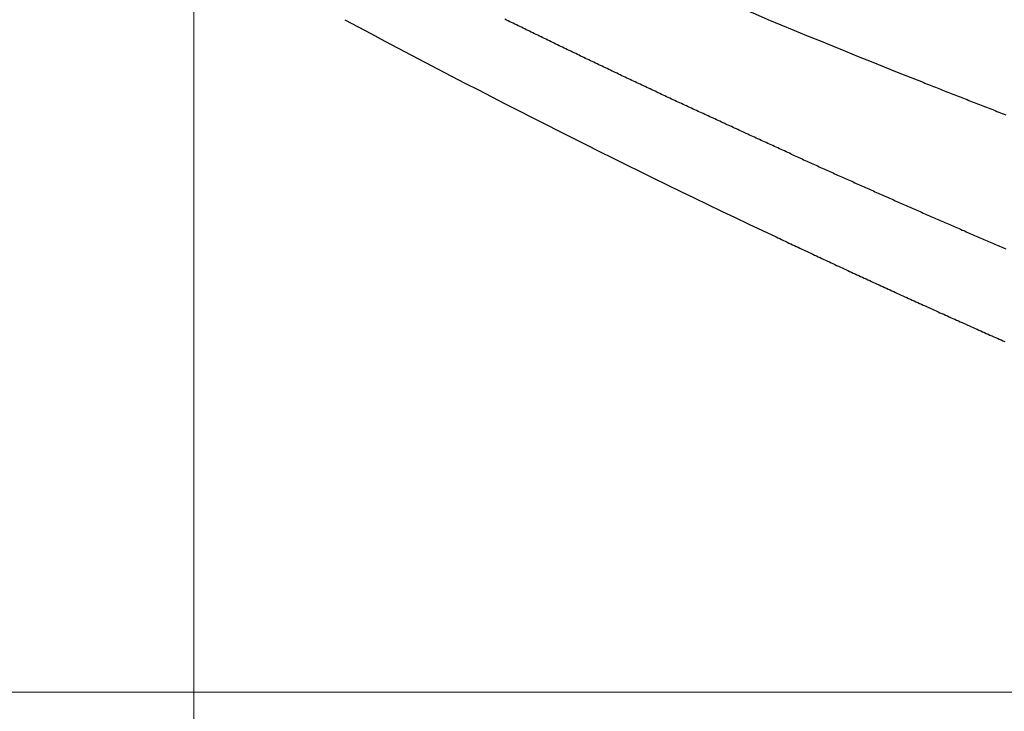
# Model space of a CAD drawing. Header units: millimetres. Extents: x -604189 to 881711, y -381903 to -7297.
# Tile 396 of 656: x -579789 to -579631, y -165139 to -165028. Entities that reach past the tile are written whole.
import ezdxf

# ---------------------------------------------------------------- set-up
doc = ezdxf.new("R2010")
doc.units = ezdxf.units.MM
doc.header["$LTSCALE"] = 100
doc.linetypes.add('0.5_0.5', pattern=[1, 0.5, -0.5])
doc.linetypes.add('ACAD_ISO04W100', pattern=[30.5, 24, -3, 0.5, -3])
doc.layers.get('Defpoints').update_dxf_attribs({"color": 30})
doc.layers.add('OPIS', color=7, linetype='Continuous')
doc.layers.add('strop osie', color=80, linetype='ACAD_ISO04W100', lineweight=5)
doc.styles.get("Standard").update_dxf_attribs({"font": 'romans.shx', "width": 0.5})
doc.dimstyles.new('1 50', dxfattribs={"dimtxt": 150, "dimasz": 80, "dimexe": 1, "dimexo": 1, "dimgap": 20, "dimtad": 1, "dimdec": 0, "dimlfac": 0.1, "dimtxsty": 'Standard', "dimblk": 'ARCHTICK', "dimcen": 200, "dimclrd": 2, "dimadec": 1, "dimazin": 0, "dimtfac": 1, "dimtdec": 0, "dimtmove": 0, "dimatfit": 3, "dimldrblk": 'ARCHTICK', "dimfxl": 120, "dimfxlon": 1, "dimtfill": 1, "dimarcsym": 0})

# ---------------------------------------------------------------- blocks, each defined once
blk = doc.blocks.new('_ArchTick')
at = {"layer": 'strop osie', "color": 0, "const_width": 0.15}
blk.add_lwpolyline([(-0.5, -0.5), (0.5, 0.5)], dxfattribs=at)
blk = doc.blocks.new('*D3294')
at = {"layer": 'Defpoints', "color": 0, "linetype": 'ByBlock', "lineweight": 5, "transparency": 16777216}
for p in [(-595783.13, -159420.3), (-593748.92, -159420.3), (-552118.94, -179940.3)]:
    blk.add_point(p, dxfattribs=at)
at = {"layer": 'OPIS', "color": 0, "linetype": 'Continuous', "lineweight": -2, "transparency": 16777216}
for p, q in [((-595723.13, -159420.3), (-595784.13, -159420.3)), ((-595723.13, -179940.3), (-595784.13, -179940.3))]:
    blk.add_line(p, q, dxfattribs=at)
at = {"layer": 'OPIS', "color": 2, "lineweight": -2, "transparency": 16777216}
blk.add_line((-595783.13, -179940.3), (-595783.13, -159420.3), dxfattribs=at)
at = {"layer": 'OPIS', "color": 2, "linetype": 'ByBlock', "lineweight": -2, "transparency": 16777216, "xscale": 80, "yscale": 80, "zscale": 80}
for p, rotation in [((-595783.13, -159420.3), 90), ((-595783.13, -179940.3), 270)]:
    blk.add_blockref('_ArchTick', p, dxfattribs=dict(at, rotation=rotation))
at = {"layer": 'OPIS', "color": 0, "linetype": 'ByBlock', "lineweight": 13, "transparency": 16777216, "insert": (-595878.13, -169680.3), "char_height": 150, "attachment_point": 5, "rotation": 90, "bg_fill": 3, "box_fill_scale": 1.1, "bg_fill_color": 256, "bg_fill_true_color": 13158600, "bg_fill_transparency": 0}
blk.add_mtext('2052', dxfattribs=at)

msp = doc.modelspace()

# ---------------------------------------------------------------- dimensions: what is measured, and where the dimension line sits
at = {"layer": 'OPIS', "color": 0, "linetype": 'ByBlock', "lineweight": 13}
dim = msp.add_linear_dim(base=(-595783.13, -159420.3), p1=(-552118.94, -179940.3), p2=(-593748.92, -159420.3), angle=90, dimstyle='1 50', override={"dimtmove": 1, "dimfxl": 60, "dimarcsym": 1}, dxfattribs=at)
dim.commit()
dim.dimension.update_dxf_attribs({"geometry": '*D3294', "text_midpoint": (-595878.13, -169680.3)})

# ---------------------------------------------------------------- next in the draw order: hatches: boundary and pattern name
at = {"layer": 'OPIS', "linetype": '0.5_0.5', "lineweight": 13}
h = msp.add_hatch(dxfattribs=at)
h.set_pattern_fill('ANSI37', color=0, scale=130)
h.set_pattern_definition([(45, (-597218.54, 256668.8), (-291.85832, 291.85832), []), (135, (-597218.54, 256668.8), (-291.85832, -291.85832), [])])
edge = h.paths.add_edge_path(flags=16)
edge.add_line((-570958.92, -168985.28), (-571058.92, -168985.28))
edge.add_line((-571058.92, -168985.28), (-572598.92, -168985.28))
edge.add_line((-572598.92, -168985.28), (-572598.92, -170470.3))
edge.add_line((-572598.92, -170470.3), (-570825.76, -170470.3))
edge.add_arc((-570508.92, -170339.1), 342.94, 180, 202.4936, ccw=False)
edge.add_arc((-570508.92, -170339.1), 342.94, 90, 180, ccw=False)
edge.add_line((-570508.92, -169996.16), (-570508.92, -169764.7))
edge.add_arc((-570058.92, -168985.28), 900, 180, 240, ccw=False)
edge = h.paths.add_edge_path(flags=17)
edge.add_line((-569358.92, -170085.28), (-569358.92, -168985.28))
edge.add_line((-569358.92, -168985.28), (-569358.92, -168985.28))
edge.add_line((-569358.92, -168985.28), (-569958.92, -168985.28))
edge.add_line((-569958.92, -168985.28), (-570058.92, -168985.28))
edge.add_line((-570058.92, -168985.28), (-570058.92, -168925.28))
edge.add_line((-570058.92, -168925.28), (-569958.92, -168925.28))
edge.add_line((-569958.92, -168925.28), (-569958.92, -168865.28))
edge.add_line((-569958.92, -168865.28), (-569358.92, -168865.28))
edge.add_line((-569358.92, -168865.28), (-569358.92, -166865.28))
edge.add_line((-569358.92, -166865.28), (-574098.92, -166865.29))
edge.add_line((-574098.92, -166865.29), (-574098.91, -171970.3))
edge.add_line((-574098.91, -171970.3), (-572608.91, -171970.3))
edge.add_line((-572608.91, -171970.3), (-571504.91, -170590.3))
edge.add_line((-571504.91, -170590.3), (-572718.92, -170590.3))
edge.add_line((-572718.92, -170590.3), (-572718.92, -168865.28))
edge.add_line((-572718.92, -168865.28), (-571058.92, -168865.28))
edge.add_line((-571058.92, -168865.28), (-571058.92, -168925.28))
edge.add_line((-571058.92, -168925.28), (-570958.92, -168925.28))
edge.add_line((-570958.92, -168925.28), (-570958.92, -168985.28))
edge.add_arc((-570058.92, -168985.28), 900, 180, 240)
edge.add_line((-570508.92, -169764.7), (-570508.92, -169996.16))
edge.add_arc((-570508.92, -170339.1), 342.94, 0, 90, ccw=False)
edge.add_arc((-570508.92, -170339.1), 342.94, 208.9799, 360, ccw=False)
edge.add_line((-570808.91, -170505.25), (-570808.91, -171171.09))
edge.add_arc((-570808.91, -171220.3), 49.21, 0, 90, ccw=False)
edge.add_arc((-570808.91, -171220.3), 49.21, 270, 360, ccw=False)
edge.add_line((-570808.91, -171269.51), (-570808.91, -171970.3))
edge.add_line((-570808.91, -171970.3), (-569358.91, -171970.3))
edge.add_line((-569358.91, -171970.3), (-569358.92, -170085.28))
h.paths.add_polyline_path([(-561118.92, -159870.3), (-590334.66, -159870.3), (-590334.66, -161470.3), (-562318.92, -161470.3), (-562318.92, -172095.29), (-561118.92, -172095.29), (-561118.92, -168350.3), (-552073.92, -168350.3), (-552073.92, -167150.3), (-561118.92, -167150.3)])
h.paths.add_polyline_path([(-572856.93, -169813.68), (-569451.07, -169813.68), (-569451.07, -169408.68), (-572856.93, -169408.68)], flags=16)
at = {"layer": 'OPIS', "linetype": 'ByBlock', "lineweight": 15}
h = msp.add_hatch(dxfattribs=at)
h.set_pattern_fill('ANSI37', color=0, scale=80, angle=45)
h.set_pattern_definition([(90, (-298582.96, 32475.8), (-254, 0), []), (180, (-298582.96, 32475.8), (-3e-14, -254), [])])
edge = h.paths.add_edge_path()
edge.add_arc((-579589.09, -167378.93), 50, 0, 90)
edge.add_line((-579589.09, -167328.93), (-579794.09, -167328.93))
edge.add_arc((-579794.09, -167378.93), 50, 89.9996, 180)
edge.add_line((-579844.09, -167378.93), (-579844.09, -167822.93))
edge.add_arc((-579794.09, -167822.93), 50, 180, 270)
edge.add_line((-579794.09, -167872.93), (-579589.09, -167872.93))
edge.add_arc((-579589.09, -167822.93), 50, 270.0014, 360)
edge.add_line((-579539.09, -167822.93), (-579539.09, -167378.93))
edge = h.paths.add_edge_path()
edge.add_arc((-579589.09, -167378.93), 50, 0, 90)
edge.add_line((-579589.09, -167328.93), (-579794.09, -167328.93))
edge.add_arc((-579794.09, -167378.93), 50, 89.9996, 180)
edge.add_line((-579844.09, -167378.93), (-579844.09, -167822.93))
edge.add_arc((-579794.09, -167822.93), 50, 180, 270)
edge.add_line((-579794.09, -167872.93), (-579589.09, -167872.93))
edge.add_arc((-579589.09, -167822.93), 50, 270.0014, 360)
edge.add_line((-579539.09, -167822.93), (-579539.09, -167378.93))
edge = h.paths.add_edge_path()
edge.add_line((-579899.09, -167300.93), (-579424.09, -167300.93))
edge.add_line((-579424.09, -167300.93), (-579424.09, -167900.93))
edge.add_line((-579424.09, -167900.93), (-579898.79, -167900.93))
edge.add_arc((-579899.09, -167892.94), 8, 180, 272.1285, ccw=False)
edge.add_line((-579907.09, -167892.94), (-579907.09, -167308.93))
edge.add_arc((-579899.09, -167308.93), 8, 90.0036, 180, ccw=False)
h.paths.add_polyline_path([(-581519.93, -164217.83), (-581520, -164223.09), (-581520.08, -164228.35), (-581520.16, -164233.62), (-581520.24, -164238.88), (-581520.32, -164244.14), (-581520.4, -164249.41), (-581520.49, -164254.67), (-581520.58, -164259.93), (-581520.67, -164265.19), (-581520.77, -164270.46), (-581520.86, -164275.72), (-581520.96, -164280.98), (-581521.06, -164286.24), (-581521.17, -164291.51), (-581521.28, -164296.77), (-581521.39, -164302.03), (-581521.5, -164307.29), (-581521.61, -164312.56), (-581521.73, -164317.82), (-581521.85, -164323.08), (-581521.97, -164328.34), (-581522.1, -164333.6), (-581522.22, -164338.87), (-581522.35, -164344.13), (-581522.49, -164349.39), (-581522.62, -164354.65), (-581522.76, -164359.91), (-581522.9, -164365.17), (-581523.04, -164370.44), (-581523.19, -164375.7), (-581523.34, -164380.96), (-581523.49, -164386.22), (-581523.64, -164391.48), (-581523.8, -164396.74), (-581523.95, -164402), (-581874.49, -164402), (-581874.66, -164396.2), (-581874.83, -164390.39), (-581875, -164384.59), (-581875.17, -164378.78), (-581875.33, -164372.98), (-581875.49, -164367.17), (-581875.64, -164361.36), (-581875.8, -164355.56), (-581875.95, -164349.75), (-581876.09, -164343.95), (-581876.23, -164338.14), (-581876.37, -164332.33), (-581876.51, -164326.53), (-581876.65, -164320.72), (-581876.78, -164314.91), (-581876.9, -164309.11), (-581877.03, -164303.3), (-581877.15, -164297.49), (-581877.27, -164291.69), (-581877.38, -164285.88), (-581877.5, -164280.07), (-581877.61, -164274.27), (-581877.71, -164268.46), (-581877.82, -164262.65), (-581877.92, -164256.85), (-581878.01, -164251.04), (-581878.11, -164245.23), (-581878.2, -164239.42), (-581878.29, -164233.62), (-581878.37, -164227.81), (-581878.45, -164222), (-581878.53, -164216.2), (-581878.61, -164210.39), (-581878.68, -164204.58), (-581878.75, -164198.77), (-581878.82, -164192.97), (-581878.88, -164187.16), (-581878.94, -164181.35), (-581879, -164175.54), (-581879.05, -164169.74), (-581879.1, -164163.93), (-581879.15, -164158.12), (-581879.19, -164152.31), (-581879.23, -164146.5), (-581879.27, -164140.7), (-581879.3, -164134.89), (-581879.33, -164129.08), (-581879.36, -164123.27), (-581879.39, -164117.46), (-581879.41, -164111.66), (-581879.44, -164105.85), (-581879.46, -164100.04), (-581879.47, -164094.23), (-581879.48, -164088.43), (-581879.47, -164082.62), (-581879.45, -164076.81), (-581879.41, -164071), (-581879.35, -164065.19), (-581879.27, -164059.39), (-581879.17, -164053.58), (-581879.05, -164047.77), (-581878.92, -164041.97), (-581878.76, -164036.16), (-581878.58, -164030.36), (-581878.38, -164024.55), (-581878.16, -164018.75), (-581877.91, -164012.94), (-581877.64, -164007.14), (-581877.34, -164001.34), (-581877.01, -163995.54), (-581876.64, -163989.75), (-581876.24, -163983.95), (-581875.8, -163978.16), (-581875.3, -163972.38), (-581874.75, -163966.59), (-581874.13, -163960.82), (-581873.42, -163955.06), (-581872.6, -163949.31), (-581871.67, -163943.57), (-581870.6, -163937.87), (-581869.36, -163932.19), (-581867.94, -163926.56), (-581866.3, -163920.99), (-581864.42, -163915.5), (-581862.25, -163910.11), (-581859.74, -163904.87), (-581856.87, -163899.82), (-581853.58, -163895.04), (-581849.85, -163890.59), (-581845.67, -163886.56), (-581841.11, -163882.98), (-581836.22, -163879.83), (-581831.1, -163877.11), (-581825.78, -163874.76), (-581820.34, -163872.76), (-581814.78, -163871.06), (-581809.15, -163869.64), (-581803.47, -163868.44), (-581797.75, -163867.44), (-581792, -163866.6), (-581786.23, -163865.9), (-581780.46, -163865.3), (-581774.67, -163864.78), (-581768.88, -163864.33), (-581763.09, -163863.96), (-581757.29, -163863.65), (-581751.49, -163863.39), (-581745.68, -163863.19), (-581739.87, -163863.03), (-581734.07, -163862.91), (-581728.26, -163862.82), (-581722.45, -163862.76), (-581716.65, -163862.73), (-581710.84, -163862.71), (-581705.03, -163862.7), (-581699.22, -163862.7), (-581693.96, -163862.7), (-581688.69, -163862.7), (-581683.43, -163862.72), (-581678.17, -163862.74), (-581672.9, -163862.79), (-581667.64, -163862.85), (-581662.38, -163862.94), (-581657.12, -163863.06), (-581651.86, -163863.22), (-581646.6, -163863.41), (-581641.34, -163863.64), (-581636.08, -163863.92), (-581630.83, -163864.25), (-581625.58, -163864.63), (-581620.33, -163865.08), (-581615.1, -163865.59), (-581609.86, -163866.17), (-581604.64, -163866.85), (-581599.44, -163867.64), (-581594.26, -163868.58), (-581589.12, -163869.68), (-581584.01, -163870.97), (-581578.97, -163872.47), (-581574.01, -163874.23), (-581569.15, -163876.26), (-581564.44, -163878.59), (-581559.9, -163881.25), (-581555.58, -163884.27), (-581551.55, -163887.65), (-581547.86, -163891.39), (-581544.53, -163895.47), (-581541.57, -163899.82), (-581538.95, -163904.39), (-581536.64, -163909.11), (-581534.61, -163913.97), (-581532.82, -163918.92), (-581531.24, -163923.94), (-581529.85, -163929.02), (-581528.64, -163934.14), (-581527.56, -163939.29), (-581526.62, -163944.47), (-581525.78, -163949.66), (-581525.05, -163954.88), (-581524.4, -163960.1), (-581523.82, -163965.33), (-581523.3, -163970.57), (-581522.84, -163975.81), (-581522.42, -163981.06), (-581522.04, -163986.31), (-581521.69, -163991.56), (-581521.36, -163996.81), (-581521.07, -164002.07), (-581520.8, -164007.32), (-581520.55, -164012.58), (-581520.32, -164017.84), (-581520.12, -164023.1), (-581519.93, -164028.36), (-581519.76, -164033.62), (-581519.61, -164038.88), (-581519.47, -164044.14), (-581519.35, -164049.41), (-581519.25, -164054.67), (-581519.17, -164059.93), (-581519.1, -164065.19), (-581519.04, -164070.46), (-581519, -164075.72), (-581518.98, -164080.98), (-581518.96, -164086.25), (-581518.96, -164091.51), (-581518.97, -164096.77), (-581518.99, -164102.04), (-581519.01, -164107.3), (-581519.03, -164112.56), (-581519.06, -164117.83), (-581519.08, -164123.09), (-581519.11, -164128.35), (-581519.13, -164133.62), (-581519.16, -164138.88), (-581519.2, -164144.14), (-581519.23, -164149.41), (-581519.27, -164154.67), (-581519.31, -164159.93), (-581519.35, -164165.2), (-581519.4, -164170.46), (-581519.45, -164175.72), (-581519.5, -164180.99), (-581519.55, -164186.25), (-581519.61, -164191.51), (-581519.67, -164196.78), (-581519.73, -164202.04), (-581519.79, -164207.3), (-581519.86, -164212.57)])
h.paths.add_polyline_path([(-582118.92, -164407.05), (-579418.92, -164407.05), (-579418.92, -162910.78), (-582118.92, -162910.78)])
h.paths.add_polyline_path([(-581950.72, -164839.22), (-581944.91, -164839.13), (-581939.1, -164839.03), (-581933.3, -164838.94), (-581927.49, -164838.85), (-581921.68, -164838.77), (-581915.87, -164838.69), (-581910.07, -164838.61), (-581904.26, -164838.53), (-581898.45, -164838.46), (-581892.64, -164838.39), (-581886.84, -164838.32), (-581881.03, -164838.26), (-581875.22, -164838.2), (-581869.41, -164838.14), (-581863.61, -164838.09), (-581857.8, -164838.04), (-581851.99, -164837.99), (-581846.18, -164837.95), (-581840.37, -164837.91), (-581834.57, -164837.87), (-581828.76, -164837.84), (-581822.95, -164837.81), (-581817.14, -164837.78), (-581811.34, -164837.75), (-581805.53, -164837.73), (-581799.72, -164837.7), (-581793.91, -164837.68), (-581788.1, -164837.67), (-581782.3, -164837.66), (-581776.49, -164837.67), (-581770.68, -164837.69), (-581764.87, -164837.73), (-581759.06, -164837.79), (-581753.26, -164837.87), (-581747.45, -164837.97), (-581741.64, -164838.09), (-581735.84, -164838.22), (-581730.03, -164838.38), (-581724.23, -164838.56), (-581718.42, -164838.76), (-581712.62, -164838.98), (-581706.81, -164839.23), (-581701.01, -164839.5), (-581695.21, -164839.8), (-581689.41, -164840.13), (-581683.62, -164840.5), (-581677.82, -164840.9), (-581672.03, -164841.35), (-581666.25, -164841.84), (-581660.46, -164842.39), (-581654.69, -164843.01), (-581648.93, -164843.72), (-581643.18, -164844.54), (-581637.44, -164845.47), (-581631.74, -164846.54), (-581626.06, -164847.78), (-581620.43, -164849.2), (-581614.86, -164850.84), (-581609.37, -164852.72), (-581603.98, -164854.9), (-581598.74, -164857.4), (-581593.69, -164860.27), (-581588.91, -164863.56), (-581584.46, -164867.29), (-581580.43, -164871.47), (-581576.85, -164876.04), (-581573.7, -164880.92), (-581570.98, -164886.04), (-581568.63, -164891.36), (-581566.63, -164896.8), (-581564.93, -164902.36), (-581563.51, -164907.99), (-581562.31, -164913.67), (-581561.31, -164919.39), (-581560.47, -164925.14), (-581559.77, -164930.91), (-581559.17, -164936.68), (-581558.65, -164942.47), (-581558.2, -164948.26), (-581557.83, -164954.05), (-581557.52, -164959.85), (-581557.26, -164965.66), (-581557.06, -164971.46), (-581556.9, -164977.27), (-581556.78, -164983.07), (-581556.69, -164988.88), (-581556.63, -164994.69), (-581556.6, -165000.5), (-581556.58, -165006.3), (-581556.57, -165012.11), (-581556.57, -165017.92), (-581556.57, -165023.18), (-581556.57, -165028.45), (-581556.59, -165033.71), (-581556.61, -165038.97), (-581556.66, -165044.24), (-581556.72, -165049.5), (-581556.81, -165054.76), (-581556.93, -165060.02), (-581557.09, -165065.29), (-581557.28, -165070.55), (-581557.51, -165075.8), (-581557.79, -165081.06), (-581558.12, -165086.31), (-581558.5, -165091.56), (-581558.95, -165096.81), (-581559.46, -165102.05), (-581560.04, -165107.28), (-581560.72, -165112.5), (-581561.51, -165117.7), (-581562.45, -165122.88), (-581563.55, -165128.03), (-581564.84, -165133.13), (-581566.34, -165138.17), (-581568.1, -165143.13), (-581570.13, -165147.99), (-581572.46, -165152.71), (-581575.12, -165157.24), (-581578.14, -165161.56), (-581581.52, -165165.59), (-581585.26, -165169.28), (-581589.34, -165172.61), (-581593.69, -165175.57), (-581598.26, -165178.19), (-581602.98, -165180.5), (-581607.84, -165182.53), (-581612.79, -165184.32), (-581617.81, -165185.9), (-581622.89, -165187.29), (-581628.01, -165188.51), (-581633.16, -165189.58), (-581638.34, -165190.52), (-581643.53, -165191.36), (-581648.75, -165192.09), (-581653.97, -165192.74), (-581659.2, -165193.32), (-581664.44, -165193.84), (-581669.68, -165194.3), (-581674.93, -165194.72), (-581680.18, -165195.1), (-581685.43, -165195.46), (-581690.68, -165195.78), (-581695.94, -165196.07), (-581701.19, -165196.34), (-581706.45, -165196.59), (-581711.71, -165196.82), (-581716.97, -165197.03), (-581722.23, -165197.21), (-581727.49, -165197.38), (-581732.75, -165197.53), (-581738.01, -165197.67), (-581743.28, -165197.79), (-581748.54, -165197.89), (-581753.8, -165197.97), (-581759.06, -165198.05), (-581764.33, -165198.1), (-581769.59, -165198.14), (-581774.85, -165198.17), (-581780.12, -165198.18), (-581785.38, -165198.18), (-581790.64, -165198.17), (-581795.91, -165198.15), (-581801.17, -165198.13), (-581806.43, -165198.11), (-581811.7, -165198.08), (-581816.96, -165198.06), (-581822.22, -165198.03), (-581827.49, -165198.01), (-581832.75, -165197.98), (-581838.01, -165197.94), (-581843.28, -165197.91), (-581848.54, -165197.87), (-581853.8, -165197.83), (-581859.07, -165197.79), (-581864.33, -165197.74), (-581869.59, -165197.69), (-581874.86, -165197.64), (-581880.12, -165197.59), (-581885.38, -165197.53), (-581890.65, -165197.47), (-581895.91, -165197.41), (-581901.17, -165197.35), (-581906.44, -165197.28), (-581911.7, -165197.21), (-581916.96, -165197.14), (-581922.23, -165197.06), (-581927.49, -165196.99), (-581932.75, -165196.91), (-581938.01, -165196.82), (-581943.28, -165196.74), (-581948.54, -165196.65), (-581953.8, -165196.56), (-581959.06, -165196.47), (-581964.33, -165196.38), (-581969.59, -165196.28), (-581974.85, -165196.18), (-581980.11, -165196.08), (-581985.38, -165195.97), (-581990.64, -165195.86), (-581995.9, -165195.76), (-582001.16, -165195.64), (-582006.43, -165195.53), (-582011.69, -165195.41), (-582016.95, -165195.29), (-582022.21, -165195.17), (-582027.47, -165195.04), (-582032.74, -165194.92), (-582038, -165194.79), (-582043.26, -165194.65), (-582048.52, -165194.52), (-582053.78, -165194.38), (-582059.04, -165194.24), (-582064.31, -165194.1), (-582069.57, -165193.95), (-582074.83, -165193.8), (-582080.09, -165193.65), (-582085.35, -165193.5), (-582090.61, -165193.35), (-582095.87, -165193.19), (-582095.87, -164842.65), (-582090.07, -164842.48), (-582084.26, -164842.31), (-582078.46, -164842.14), (-582072.65, -164841.97), (-582066.85, -164841.81), (-582061.04, -164841.65), (-582055.23, -164841.5), (-582049.43, -164841.35), (-582043.62, -164841.2), (-582037.82, -164841.05), (-582032.01, -164840.91), (-582026.2, -164840.77), (-582020.4, -164840.63), (-582014.59, -164840.5), (-582008.78, -164840.36), (-582002.98, -164840.24), (-581997.17, -164840.11), (-581991.37, -164839.99), (-581985.56, -164839.87), (-581979.75, -164839.76), (-581973.94, -164839.64), (-581968.14, -164839.53), (-581962.33, -164839.43), (-581956.52, -164839.32)])
edge = h.paths.add_edge_path()
edge.add_arc((-581748.92, -162268.54), 50, 0, 90.0004)
edge.add_line((-581748.92, -162218.54), (-581953.92, -162218.54))
edge.add_arc((-581953.92, -162268.54), 50, 90.0009, 180)
edge.add_line((-582003.92, -162268.54), (-582003.92, -162712.54))
edge.add_arc((-581953.92, -162712.54), 50, 180, 270.0022)
edge.add_line((-581953.92, -162762.54), (-581748.92, -162762.54))
edge.add_arc((-581748.92, -162712.54), 50, 270.0009, 360)
edge.add_line((-581698.92, -162712.54), (-581698.92, -162268.54))
edge = h.paths.add_edge_path()
edge.add_arc((-581748.92, -161668.54), 50, 0, 90.0004)
edge.add_line((-581748.92, -161618.54), (-581953.92, -161618.54))
edge.add_arc((-581953.92, -161668.54), 50, 90.0009, 180)
edge.add_line((-582003.92, -161668.54), (-582003.92, -162112.54))
edge.add_arc((-581953.92, -162112.54), 50, 180, 270.0022)
edge.add_line((-581953.92, -162162.54), (-581748.92, -162162.54))
edge.add_arc((-581748.92, -162112.54), 50, 270.0009, 360)
edge.add_line((-581698.92, -162112.54), (-581698.92, -161668.54))
h.paths.add_polyline_path([(-582118.92, -162790.54), (-579418.92, -162790.54), (-579418.92, -161590.54), (-582118.92, -161590.54)])
edge = h.paths.add_edge_path()
edge.add_arc((-579794.09, -168270), 50, 89.9996, 180)
edge.add_line((-579844.09, -168270), (-579844.09, -168714))
edge.add_arc((-579794.09, -168714), 50, 180, 270)
edge.add_line((-579794.09, -168764), (-579589.09, -168764))
edge.add_arc((-579589.09, -168714), 50, 270.0014, 360)
edge.add_line((-579539.09, -168714), (-579539.09, -168270))
edge.add_arc((-579589.09, -168270), 50, 0, 90)
edge.add_line((-579589.09, -168220), (-579794.09, -168220))
edge = h.paths.add_edge_path()
edge.add_arc((-579589.09, -169161.08), 50, 0, 90)
edge.add_line((-579589.09, -169111.08), (-579794.09, -169111.08))
edge.add_arc((-579794.09, -169161.08), 50, 89.9996, 180)
edge.add_line((-579844.09, -169161.08), (-579844.09, -169605.08))
edge.add_arc((-579794.09, -169605.08), 50, 180, 270)
edge.add_line((-579794.09, -169655.08), (-579589.09, -169655.08))
edge.add_arc((-579589.09, -169605.08), 50, 270.0014, 360)
edge.add_line((-579539.09, -169605.08), (-579539.09, -169161.08))
edge = h.paths.add_edge_path()
edge.add_arc((-579794.09, -170052.15), 50, 89.9996, 180)
edge.add_line((-579844.09, -170052.15), (-579844.09, -170496.15))
edge.add_arc((-579794.09, -170496.15), 50, 180, 270)
edge.add_line((-579794.09, -170546.15), (-579589.09, -170546.15))
edge.add_arc((-579589.09, -170496.15), 50, 270.0014, 360)
edge.add_line((-579539.09, -170496.15), (-579539.09, -170052.15))
edge.add_arc((-579589.09, -170052.15), 50, 0, 90)
edge.add_line((-579589.09, -170002.15), (-579794.09, -170002.15))
edge = h.paths.add_edge_path()
edge.add_arc((-579794.09, -170943.22), 50, 89.9996, 180)
edge.add_line((-579844.09, -170943.22), (-579844.09, -171387.22))
edge.add_arc((-579794.09, -171387.22), 50, 180, 270)
edge.add_line((-579794.09, -171437.22), (-579589.09, -171437.22))
edge.add_arc((-579589.09, -171387.22), 50, 270.0014, 360)
edge.add_line((-579539.09, -171387.22), (-579539.09, -170943.22))
edge.add_arc((-579589.09, -170943.22), 50, 0, 90)
edge.add_line((-579589.09, -170893.22), (-579794.09, -170893.22))
h.paths.add_polyline_path([(-579418.92, -164527.29), (-582118.92, -164527.29), (-582118.92, -171970.3), (-579418.92, -171970.3)])

# ---------------------------------------------------------------- next in the draw order: linework, layer by layer
at = {"color": 0, "linetype": 'ByBlock'}
for points in [[(-579709.99, -165010.68, 0.01172), (-579644.25, -165038.51)], [(-579736.66, -165028.49, 0.013056), (-579667.76, -165063.24)]]:
    msp.add_lwpolyline(points, format="xyb", dxfattribs=at)
at = {"color": 0}
for points in [[(-579665.33, -165049.98, 0), (-579665.6, -165049.85, 0), (-579665.86, -165049.73, 0), (-579666.13, -165049.61, 0), (-579666.4, -165049.49, 0), (-579666.66, -165049.37, 0), (-579666.93, -165049.25, 0), (-579667.19, -165049.13, 0), (-579667.46, -165049, 0), (-579667.73, -165048.88, 0), (-579667.99, -165048.76, 0), (-579668.26, -165048.64, 0), (-579668.52, -165048.52, 0), (-579668.79, -165048.4, 0), (-579669.05, -165048.28, 0), (-579669.32, -165048.15, 0), (-579669.59, -165048.03, 0), (-579669.85, -165047.91, 0), (-579670.12, -165047.79, 0), (-579670.38, -165047.67, 0), (-579670.65, -165047.55, 0), (-579670.91, -165047.42, 0), (-579671.18, -165047.3, 0), (-579671.45, -165047.18, 0), (-579671.71, -165047.06, 0), (-579671.98, -165046.94, 0), (-579672.24, -165046.82, 0), (-579672.51, -165046.69, 0), (-579672.77, -165046.57, 0), (-579673.04, -165046.45, 0), (-579673.31, -165046.33, 0), (-579673.57, -165046.21, 0), (-579673.84, -165046.08, 0), (-579674.1, -165045.96, 0), (-579674.37, -165045.84, 0), (-579674.63, -165045.72, 0), (-579674.9, -165045.6, 0), (-579675.16, -165045.47, 0), (-579675.43, -165045.35, 0), (-579675.7, -165045.23, 0), (-579675.96, -165045.11, 0), (-579676.23, -165044.98, 0), (-579676.49, -165044.86, 0), (-579676.76, -165044.74, 0), (-579677.02, -165044.62, 0), (-579677.29, -165044.5, 0), (-579677.55, -165044.37, 0), (-579677.82, -165044.25, 0), (-579678.08, -165044.13, 0), (-579678.35, -165044.01, 0), (-579678.61, -165043.88, 0), (-579678.88, -165043.76, 0), (-579679.15, -165043.64, 0), (-579679.41, -165043.51, 0), (-579679.68, -165043.39, 0), (-579679.94, -165043.27, 0), (-579680.21, -165043.15, 0), (-579680.47, -165043.02, 0), (-579680.74, -165042.9, 0), (-579681, -165042.78, 0), (-579681.27, -165042.65, 0), (-579681.53, -165042.53, 0), (-579681.8, -165042.41, 0), (-579682.06, -165042.29, 0), (-579682.33, -165042.16, 0), (-579682.59, -165042.04, 0), (-579682.86, -165041.92, 0), (-579683.12, -165041.79, 0), (-579683.39, -165041.67, 0), (-579683.65, -165041.55, 0), (-579683.92, -165041.42, 0), (-579684.18, -165041.3, 0), (-579684.45, -165041.18, 0), (-579684.71, -165041.05, 0), (-579684.98, -165040.93, 0), (-579685.24, -165040.81, 0), (-579685.51, -165040.68, 0), (-579685.77, -165040.56, 0), (-579686.04, -165040.43, 0), (-579686.3, -165040.31, 0), (-579686.57, -165040.19, 0), (-579686.83, -165040.06, 0), (-579687.09, -165039.94, 0), (-579687.36, -165039.81, 0), (-579687.62, -165039.69, 0), (-579687.89, -165039.57, 0), (-579688.15, -165039.44, 0), (-579688.42, -165039.32, 0), (-579688.68, -165039.19, 0), (-579688.95, -165039.07, 0), (-579689.21, -165038.94, 0), (-579689.48, -165038.82, 0), (-579689.74, -165038.7, 0), (-579690, -165038.57, 0), (-579690.27, -165038.45, 0), (-579690.53, -165038.32, 0), (-579690.8, -165038.2, 0), (-579691.06, -165038.07, 0), (-579691.33, -165037.95, 0), (-579691.59, -165037.82, 0), (-579691.85, -165037.7, 0), (-579692.12, -165037.57, 0), (-579692.38, -165037.45, 0), (-579692.65, -165037.32, 0), (-579692.91, -165037.2, 0), (-579693.17, -165037.07, 0), (-579693.44, -165036.95, 0), (-579693.7, -165036.82, 0), (-579693.97, -165036.7, 0), (-579694.23, -165036.57, 0), (-579694.49, -165036.44, 0), (-579694.76, -165036.32, 0), (-579695.02, -165036.19, 0), (-579695.29, -165036.07, 0), (-579695.55, -165035.94, 0), (-579695.81, -165035.82, 0), (-579696.08, -165035.69, 0), (-579696.34, -165035.56, 0), (-579696.6, -165035.44, 0), (-579696.87, -165035.31, 0), (-579697.13, -165035.19, 0), (-579697.4, -165035.06, 0), (-579697.66, -165034.93, 0), (-579697.92, -165034.81, 0), (-579698.19, -165034.68, 0), (-579698.45, -165034.55, 0), (-579698.71, -165034.43, 0), (-579698.98, -165034.3, 0), (-579699.24, -165034.17, 0), (-579699.5, -165034.05, 0), (-579699.77, -165033.92, 0), (-579700.03, -165033.79, 0), (-579700.29, -165033.67, 0), (-579700.56, -165033.54, 0), (-579700.82, -165033.41, 0), (-579701.08, -165033.29, 0), (-579701.35, -165033.16, 0), (-579701.61, -165033.03, 0), (-579701.87, -165032.91, 0), (-579702.14, -165032.78, 0), (-579702.4, -165032.65, 0), (-579702.66, -165032.52, 0), (-579702.93, -165032.4, 0), (-579703.19, -165032.27, 0), (-579703.45, -165032.14, 0), (-579703.71, -165032.01, 0), (-579703.98, -165031.89, 0), (-579704.24, -165031.76, 0), (-579704.5, -165031.63, 0), (-579704.77, -165031.5, 0), (-579705.03, -165031.38, 0), (-579705.29, -165031.25, 0), (-579705.55, -165031.12, 0), (-579705.82, -165030.99, 0), (-579706.08, -165030.86, 0), (-579706.34, -165030.74, 0), (-579706.61, -165030.61, 0), (-579706.87, -165030.48, 0), (-579707.13, -165030.35, 0), (-579707.39, -165030.22, 0), (-579707.66, -165030.1, 0), (-579707.92, -165029.97, 0), (-579708.18, -165029.84, 0), (-579708.44, -165029.71, 0), (-579708.71, -165029.58, 0), (-579708.97, -165029.45, 0), (-579709.23, -165029.32, 0), (-579709.49, -165029.2, 0), (-579709.76, -165029.07, 0), (-579710.02, -165028.94, 0), (-579710.28, -165028.81, 0), (-579710.54, -165028.68, 0), (-579710.81, -165028.55, 0), (-579711.07, -165028.42, 0)], [(-579644.25, -165038.51, 0), (-579643.97, -165038.62, 0), (-579643.69, -165038.74, 0), (-579643.41, -165038.85, 0), (-579643.13, -165038.96, 0), (-579642.85, -165039.07, 0), (-579642.57, -165039.18, 0), (-579642.29, -165039.29, 0), (-579642.01, -165039.4, 0), (-579641.73, -165039.51, 0), (-579641.45, -165039.62, 0), (-579641.17, -165039.74, 0), (-579640.88, -165039.85, 0), (-579640.6, -165039.96, 0), (-579640.32, -165040.07, 0), (-579640.04, -165040.18, 0), (-579639.76, -165040.29, 0), (-579639.48, -165040.4, 0), (-579639.2, -165040.51, 0), (-579638.92, -165040.62, 0), (-579638.64, -165040.73, 0), (-579638.36, -165040.84, 0), (-579638.08, -165040.95, 0), (-579637.79, -165041.06, 0), (-579637.51, -165041.17, 0), (-579637.23, -165041.28, 0), (-579636.95, -165041.39, 0), (-579636.67, -165041.5, 0), (-579636.39, -165041.61, 0), (-579636.11, -165041.72, 0), (-579635.83, -165041.83, 0), (-579635.54, -165041.94, 0), (-579635.26, -165042.05, 0), (-579634.98, -165042.16, 0), (-579634.7, -165042.27, 0), (-579634.42, -165042.38, 0), (-579634.14, -165042.49, 0), (-579633.86, -165042.6, 0), (-579633.58, -165042.71, 0), (-579633.29, -165042.82, 0), (-579633.01, -165042.93, 0), (-579632.73, -165043.04, 0), (-579632.45, -165043.15, 0), (-579632.17, -165043.26, 0), (-579631.89, -165043.37, 0), (-579631.61, -165043.48, 0), (-579631.32, -165043.59, 0), (-579631.04, -165043.7, 0)], [(-579665.33, -165049.98, 0), (-579665.09, -165050.09, 0), (-579664.84, -165050.2, 0), (-579664.59, -165050.31, 0), (-579664.34, -165050.43, 0), (-579664.1, -165050.54, 0), (-579663.85, -165050.65, 0), (-579663.6, -165050.76, 0), (-579663.35, -165050.88, 0), (-579663.11, -165050.99, 0), (-579662.86, -165051.1, 0), (-579662.61, -165051.21, 0), (-579662.36, -165051.33, 0), (-579662.12, -165051.44, 0), (-579661.87, -165051.55, 0), (-579661.62, -165051.66, 0), (-579661.37, -165051.78, 0), (-579661.13, -165051.89, 0), (-579660.88, -165052, 0), (-579660.63, -165052.11, 0), (-579660.38, -165052.22, 0), (-579660.14, -165052.34, 0), (-579659.89, -165052.45, 0), (-579659.64, -165052.56, 0), (-579659.39, -165052.67, 0), (-579659.15, -165052.78, 0), (-579658.9, -165052.89, 0), (-579658.65, -165053.01, 0), (-579658.4, -165053.12, 0), (-579658.15, -165053.23, 0), (-579657.91, -165053.34, 0), (-579657.66, -165053.45, 0), (-579657.41, -165053.56, 0), (-579657.16, -165053.68, 0), (-579656.91, -165053.79, 0), (-579656.67, -165053.9, 0), (-579656.42, -165054.01, 0), (-579656.17, -165054.12, 0), (-579655.92, -165054.23, 0), (-579655.67, -165054.34, 0), (-579655.43, -165054.45, 0), (-579655.18, -165054.57, 0), (-579654.93, -165054.68, 0), (-579654.68, -165054.79, 0), (-579654.43, -165054.9, 0), (-579654.19, -165055.01, 0), (-579653.94, -165055.12, 0), (-579653.69, -165055.23, 0), (-579653.44, -165055.34, 0), (-579653.19, -165055.45, 0), (-579652.95, -165055.56, 0), (-579652.7, -165055.67, 0), (-579652.45, -165055.78, 0), (-579652.2, -165055.89, 0), (-579651.95, -165056.01, 0), (-579651.7, -165056.12, 0), (-579651.46, -165056.23, 0), (-579651.21, -165056.34, 0), (-579650.96, -165056.45, 0), (-579650.71, -165056.56, 0), (-579650.46, -165056.67, 0), (-579650.21, -165056.78, 0), (-579649.97, -165056.89, 0), (-579649.72, -165057, 0), (-579649.47, -165057.11, 0), (-579649.22, -165057.22, 0), (-579648.97, -165057.33, 0), (-579648.72, -165057.44, 0), (-579648.47, -165057.55, 0), (-579648.23, -165057.66, 0), (-579647.98, -165057.77, 0), (-579647.73, -165057.88, 0), (-579647.48, -165057.99, 0), (-579647.23, -165058.1, 0), (-579646.98, -165058.21, 0), (-579646.73, -165058.32, 0), (-579646.49, -165058.43, 0), (-579646.24, -165058.54, 0), (-579645.99, -165058.65, 0), (-579645.74, -165058.75, 0), (-579645.49, -165058.86, 0), (-579645.24, -165058.97, 0), (-579644.99, -165059.08, 0), (-579644.74, -165059.19, 0), (-579644.5, -165059.3, 0), (-579644.25, -165059.41, 0), (-579644, -165059.52, 0), (-579643.75, -165059.63, 0), (-579643.5, -165059.74, 0), (-579643.25, -165059.85, 0), (-579643, -165059.96, 0), (-579642.75, -165060.06, 0), (-579642.5, -165060.17, 0), (-579642.25, -165060.28, 0), (-579642.01, -165060.39, 0), (-579641.76, -165060.5, 0), (-579641.51, -165060.61, 0), (-579641.26, -165060.72, 0), (-579641.01, -165060.83, 0), (-579640.76, -165060.93, 0), (-579640.51, -165061.04, 0), (-579640.26, -165061.15, 0), (-579640.01, -165061.26, 0), (-579639.76, -165061.37, 0), (-579639.51, -165061.48, 0), (-579639.27, -165061.59, 0), (-579639.02, -165061.69, 0), (-579638.77, -165061.8, 0), (-579638.52, -165061.91, 0), (-579638.27, -165062.02, 0), (-579638.02, -165062.13, 0), (-579637.77, -165062.23, 0), (-579637.52, -165062.34, 0), (-579637.27, -165062.45, 0), (-579637.02, -165062.56, 0), (-579636.77, -165062.67, 0), (-579636.52, -165062.77, 0), (-579636.27, -165062.88, 0), (-579636.02, -165062.99, 0), (-579635.77, -165063.1, 0), (-579635.52, -165063.21, 0), (-579635.28, -165063.31, 0), (-579635.03, -165063.42, 0), (-579634.78, -165063.53, 0), (-579634.53, -165063.64, 0), (-579634.28, -165063.74, 0), (-579634.03, -165063.85, 0), (-579633.78, -165063.96, 0), (-579633.53, -165064.07, 0), (-579633.28, -165064.17, 0), (-579633.03, -165064.28, 0), (-579632.78, -165064.39, 0), (-579632.53, -165064.5, 0), (-579632.28, -165064.6, 0), (-579632.03, -165064.71, 0), (-579631.78, -165064.82, 0), (-579631.53, -165064.92, 0), (-579631.28, -165065.03, 0), (-579631.03, -165065.14, 0)], [(-579667.76, -165063.24, 0), (-579667.46, -165063.38, 0), (-579667.17, -165063.51, 0), (-579666.88, -165063.65, 0), (-579666.58, -165063.79, 0), (-579666.29, -165063.93, 0), (-579666, -165064.07, 0), (-579665.7, -165064.21, 0), (-579665.41, -165064.35, 0), (-579665.12, -165064.48, 0), (-579664.82, -165064.62, 0), (-579664.53, -165064.76, 0), (-579664.24, -165064.9, 0), (-579663.94, -165065.04, 0), (-579663.65, -165065.17, 0), (-579663.36, -165065.31, 0), (-579663.06, -165065.45, 0), (-579662.77, -165065.59, 0), (-579662.48, -165065.72, 0), (-579662.18, -165065.86, 0), (-579661.89, -165066, 0), (-579661.59, -165066.14, 0), (-579661.3, -165066.27, 0), (-579661.01, -165066.41, 0), (-579660.71, -165066.55, 0), (-579660.42, -165066.69, 0), (-579660.13, -165066.82, 0), (-579659.83, -165066.96, 0), (-579659.54, -165067.1, 0), (-579659.24, -165067.23, 0), (-579658.95, -165067.37, 0), (-579658.66, -165067.51, 0), (-579658.36, -165067.65, 0), (-579658.07, -165067.78, 0), (-579657.77, -165067.92, 0), (-579657.48, -165068.06, 0), (-579657.19, -165068.19, 0), (-579656.89, -165068.33, 0), (-579656.6, -165068.47, 0), (-579656.3, -165068.6, 0), (-579656.01, -165068.74, 0), (-579655.71, -165068.87, 0), (-579655.42, -165069.01, 0), (-579655.13, -165069.15, 0), (-579654.83, -165069.28, 0), (-579654.54, -165069.42, 0), (-579654.24, -165069.55, 0), (-579653.95, -165069.69, 0), (-579653.65, -165069.83, 0), (-579653.36, -165069.96, 0), (-579653.07, -165070.1, 0), (-579652.77, -165070.23, 0), (-579652.48, -165070.37, 0), (-579652.18, -165070.51, 0), (-579651.89, -165070.64, 0), (-579651.59, -165070.78, 0), (-579651.3, -165070.91, 0), (-579651, -165071.05, 0), (-579650.71, -165071.18, 0), (-579650.41, -165071.32, 0), (-579650.12, -165071.45, 0), (-579649.82, -165071.59, 0), (-579649.53, -165071.72, 0), (-579649.24, -165071.86, 0), (-579648.94, -165071.99, 0), (-579648.65, -165072.13, 0), (-579648.35, -165072.26, 0), (-579648.06, -165072.4, 0), (-579647.76, -165072.53, 0), (-579647.47, -165072.67, 0), (-579647.17, -165072.8, 0), (-579646.88, -165072.94, 0), (-579646.58, -165073.07, 0), (-579646.29, -165073.2, 0), (-579645.99, -165073.34, 0), (-579645.69, -165073.47, 0), (-579645.4, -165073.61, 0), (-579645.1, -165073.74, 0), (-579644.81, -165073.88, 0), (-579644.51, -165074.01, 0), (-579644.22, -165074.14, 0), (-579643.92, -165074.28, 0), (-579643.63, -165074.41, 0), (-579643.33, -165074.54, 0), (-579643.04, -165074.68, 0), (-579642.74, -165074.81, 0), (-579642.45, -165074.95, 0), (-579642.15, -165075.08, 0), (-579641.86, -165075.21, 0), (-579641.56, -165075.35, 0), (-579641.26, -165075.48, 0), (-579640.97, -165075.61, 0), (-579640.67, -165075.75, 0), (-579640.38, -165075.88, 0), (-579640.08, -165076.01, 0), (-579639.79, -165076.15, 0), (-579639.49, -165076.28, 0), (-579639.19, -165076.41, 0), (-579638.9, -165076.54, 0), (-579638.6, -165076.68, 0), (-579638.31, -165076.81, 0), (-579638.01, -165076.94, 0), (-579637.72, -165077.08, 0), (-579637.42, -165077.21, 0), (-579637.12, -165077.34, 0), (-579636.83, -165077.47, 0), (-579636.53, -165077.61, 0), (-579636.24, -165077.74, 0), (-579635.94, -165077.87, 0), (-579635.64, -165078, 0), (-579635.35, -165078.14, 0), (-579635.05, -165078.27, 0), (-579634.76, -165078.4, 0), (-579634.46, -165078.53, 0), (-579634.16, -165078.66, 0), (-579633.87, -165078.8, 0), (-579633.57, -165078.93, 0), (-579633.27, -165079.06, 0), (-579632.98, -165079.19, 0), (-579632.68, -165079.32, 0), (-579632.39, -165079.45, 0), (-579632.09, -165079.59, 0), (-579631.79, -165079.72, 0), (-579631.5, -165079.85, 0), (-579631.2, -165079.98, 0)]]:
    msp.add_polyline3d(points, dxfattribs=at)

doc.saveas('drawing.dxf')
